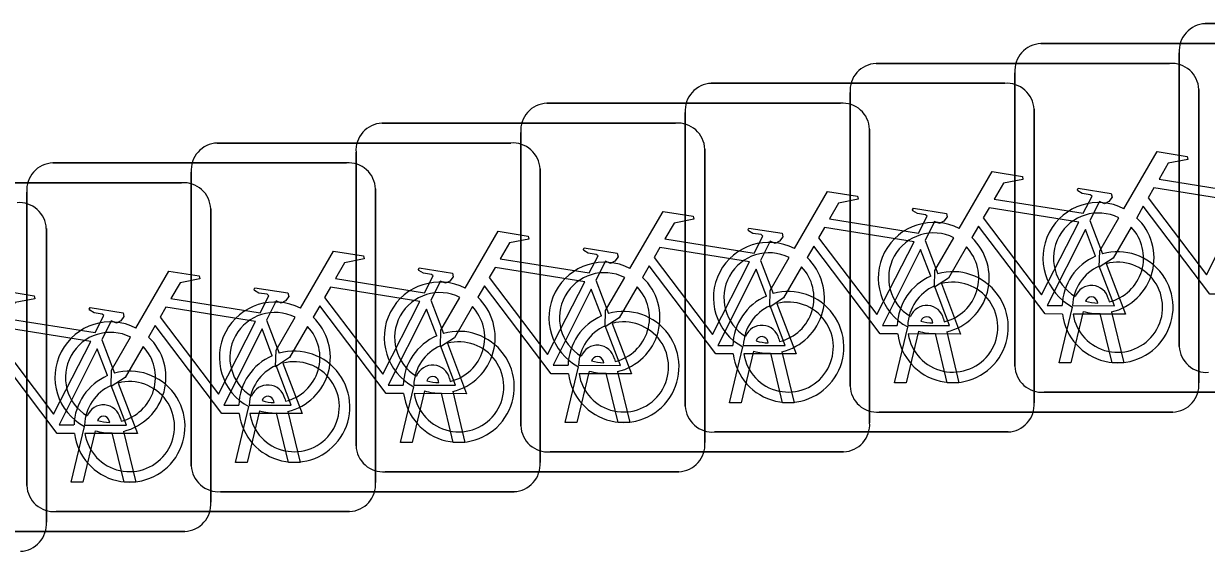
# Model space of a CAD drawing. Extents: x 162184 to 163154, y 385507 to 386516.
# Drawn here: x 162764.681 to 162768.069, y 386420.798 to 386422.311 of the extents above; entities that cross this region are included whole.
import ezdxf

# ---------------------------------------------------------------- set-up
doc = ezdxf.new("R2010")
doc.units = 0
doc.layers.add('IMGEO_Fietsenrek', color=7, linetype='Continuous')

msp = doc.modelspace()

# ---------------------------------------------------------------- linework, layer by layer
at = {"layer": 'IMGEO_Fietsenrek'}
for p, q in [((162768.0659, 386422.3105), (162768.9068, 386422.3105)), ((162768.9068, 386422.3105), (162768.0659, 386422.3105)), ((162767.5949, 386422.2535), (162768.4358, 386422.2535)), ((162768.4358, 386422.2535), (162767.5949, 386422.2535)), ((162767.9915, 386421.3859), (162767.9915, 386422.2268)), ((162767.9915, 386422.2268), (162767.9915, 386421.3859)), ((162767.1229, 386422.1965), (162767.9638, 386422.1965)), ((162767.9638, 386422.1965), (162767.1229, 386422.1965)), ((162767.5205, 386421.3289), (162767.5205, 386422.1698)), ((162767.5205, 386422.1698), (162767.5205, 386421.3289)), ((162766.6509, 386422.1395), (162767.4918, 386422.1395)), ((162767.4918, 386422.1395), (162766.6509, 386422.1395)), ((162767.0485, 386421.2719), (162767.0485, 386422.1128)), ((162767.0485, 386422.1128), (162767.0485, 386421.2719)), ((162768.0475, 386422.1221), (162768.0475, 386421.2812)), ((162768.0475, 386421.2812), (162768.0475, 386422.1221)), ((162766.1799, 386422.0825), (162767.0208, 386422.0825)), ((162767.0208, 386422.0825), (162766.1799, 386422.0825)), ((162766.5765, 386421.2149), (162766.5765, 386422.0558)), ((162766.5765, 386422.0558), (162766.5765, 386421.2149)), ((162767.5755, 386422.0651), (162767.5755, 386421.2242)), ((162767.5755, 386421.2242), (162767.5755, 386422.0651)), ((162765.7079, 386422.0255), (162766.5488, 386422.0255)), ((162766.5488, 386422.0255), (162765.7079, 386422.0255)), ((162766.1055, 386421.1579), (162766.1055, 386421.9988)), ((162766.1055, 386421.9988), (162766.1055, 386421.1579)), ((162767.1045, 386422.0081), (162767.1045, 386421.1672)), ((162767.1045, 386421.1672), (162767.1045, 386422.0081)), ((162765.2359, 386421.9685), (162766.0768, 386421.9685)), ((162766.0768, 386421.9685), (162765.2359, 386421.9685)), ((162766.6325, 386421.9511), (162766.6325, 386421.1102)), ((162766.6325, 386421.1102), (162766.6325, 386421.9511)), ((162764.7649, 386421.9115), (162765.6058, 386421.9115)), ((162765.6058, 386421.9115), (162764.7649, 386421.9115)), ((162765.6335, 386421.1009), (162765.6335, 386421.9418)), ((162765.6335, 386421.9418), (162765.6335, 386421.1009)), ((162765.1615, 386421.0439), (162765.1615, 386421.8848)), ((162765.1615, 386421.8848), (162765.1615, 386421.0439)), ((162766.1605, 386421.8941), (162766.1605, 386421.0532)), ((162766.1605, 386421.0532), (162766.1605, 386421.8941)), ((162764.2929, 386421.8545), (162765.1338, 386421.8545)), ((162765.1338, 386421.8545), (162764.2929, 386421.8545)), ((162764.6905, 386420.9869), (162764.6905, 386421.8278)), ((162764.6905, 386421.8278), (162764.6905, 386420.9869)), ((162765.6895, 386421.8371), (162765.6895, 386420.9962)), ((162765.6895, 386420.9962), (162765.6895, 386421.8371)), ((162765.2175, 386421.7801), (162765.2175, 386420.9392)), ((162765.2175, 386420.9392), (162765.2175, 386421.7801)), ((162767.7352, 386421.7462), (162767.7715, 386421.651)), ((162764.7465, 386421.7231), (162764.7465, 386420.8822)), ((162764.7465, 386420.8822), (162764.7465, 386421.7231)), ((162767.2632, 386421.6892), (162767.2995, 386421.594)), ((162766.7922, 386421.6322), (162766.8285, 386421.537)), ((162766.3202, 386421.5752), (162766.3565, 386421.48)), ((162765.8482, 386421.5182), (162765.8845, 386421.423)), ((162767.7579, 386421.5099), (162767.7569, 386421.5142)), ((162767.7886, 386421.5214), (162767.7904, 386421.5135)), ((162767.6475, 386421.3383), (162767.6858, 386421.4983)), ((162767.7162, 386421.4861), (162767.6809, 386421.3383)), ((162767.799, 386421.3383), (162767.7651, 386421.48)), ((162767.7974, 386421.4843), (162767.8324, 386421.3383)), ((162765.3772, 386421.4612), (162765.4135, 386421.366)), ((162767.1755, 386421.2813), (162767.2138, 386421.4413)), ((162767.2859, 386421.4529), (162767.2849, 386421.4572)), ((162767.3166, 386421.4644), (162767.3184, 386421.4565)), ((162764.9052, 386421.4042), (162764.9415, 386421.309)), ((162766.8446, 386421.4074), (162766.8464, 386421.3995)), ((162767.2442, 386421.4291), (162767.2089, 386421.2813)), ((162767.327, 386421.2813), (162767.2931, 386421.423)), ((162767.3254, 386421.4273), (162767.3604, 386421.2813)), ((162766.7035, 386421.2243), (162766.7418, 386421.3843)), ((162766.7722, 386421.3721), (162766.7369, 386421.2243)), ((162766.8139, 386421.3959), (162766.8129, 386421.4002)), ((162766.8534, 386421.3703), (162766.8884, 386421.2243)), ((162766.3429, 386421.3389), (162766.3419, 386421.3432)), ((162766.3736, 386421.3504), (162766.3754, 386421.3425)), ((162766.855, 386421.2243), (162766.8211, 386421.366)), ((162767.6809, 386421.3383), (162767.6475, 386421.3383)), ((162767.8324, 386421.3383), (162767.799, 386421.3383)), ((162766.2325, 386421.1673), (162766.2708, 386421.3273)), ((162766.3012, 386421.3151), (162766.2659, 386421.1673)), ((162766.384, 386421.1673), (162766.3501, 386421.309)), ((162766.3824, 386421.3133), (162766.4174, 386421.1673)), ((162765.7605, 386421.1103), (162765.7988, 386421.2703)), ((162765.8709, 386421.2819), (162765.8699, 386421.2862)), ((162765.9016, 386421.2934), (162765.9034, 386421.2855)), ((162767.2089, 386421.2813), (162767.1755, 386421.2813)), ((162767.3604, 386421.2813), (162767.327, 386421.2813)), ((162765.4296, 386421.2364), (162765.4314, 386421.2285)), ((162765.8292, 386421.2581), (162765.7939, 386421.1103)), ((162765.912, 386421.1103), (162765.8781, 386421.252)), ((162765.9104, 386421.2563), (162765.9454, 386421.1103)), ((162768.4451, 386421.2545), (162767.6042, 386421.2545)), ((162767.6042, 386421.2545), (162768.4451, 386421.2545)), ((162765.2885, 386421.0533), (162765.3268, 386421.2133)), ((162765.3572, 386421.2011), (162765.3219, 386421.0533)), ((162765.3989, 386421.2249), (162765.3979, 386421.2292)), ((162765.4384, 386421.1993), (162765.4734, 386421.0533)), ((162766.7369, 386421.2243), (162766.7035, 386421.2243)), ((162766.8884, 386421.2243), (162766.855, 386421.2243)), ((162767.9731, 386421.1975), (162767.1322, 386421.1975)), ((162767.1322, 386421.1975), (162767.9731, 386421.1975)), ((162764.9279, 386421.1679), (162764.9269, 386421.1722)), ((162764.9586, 386421.1794), (162764.9604, 386421.1715)), ((162765.44, 386421.0533), (162765.4061, 386421.195)), ((162766.2659, 386421.1673), (162766.2325, 386421.1673)), ((162766.4174, 386421.1673), (162766.384, 386421.1673)), ((162764.8175, 386420.9963), (162764.8558, 386421.1563)), ((162764.8862, 386421.1441), (162764.8509, 386420.9963)), ((162764.969, 386420.9963), (162764.9351, 386421.138)), ((162764.9674, 386421.1423), (162765.0024, 386420.9963)), ((162767.5011, 386421.1405), (162766.6602, 386421.1405)), ((162766.6602, 386421.1405), (162767.5011, 386421.1405)), ((162765.7939, 386421.1103), (162765.7605, 386421.1103)), ((162765.9454, 386421.1103), (162765.912, 386421.1103)), ((162767.0301, 386421.0835), (162766.1892, 386421.0835)), ((162766.1892, 386421.0835), (162767.0301, 386421.0835)), ((162765.3219, 386421.0533), (162765.2885, 386421.0533)), ((162765.4734, 386421.0533), (162765.44, 386421.0533)), ((162764.8509, 386420.9963), (162764.8175, 386420.9963)), ((162765.0024, 386420.9963), (162764.969, 386420.9963)), ((162766.5581, 386421.0265), (162765.7172, 386421.0265)), ((162765.7172, 386421.0265), (162766.5581, 386421.0265)), ((162766.0861, 386420.9695), (162765.2452, 386420.9695)), ((162765.2452, 386420.9695), (162766.0861, 386420.9695)), ((162765.6151, 386420.9125), (162764.7742, 386420.9125)), ((162764.7742, 386420.9125), (162765.6151, 386420.9125)), ((162765.1431, 386420.8555), (162764.3022, 386420.8555)), ((162764.3022, 386420.8555), (162765.1431, 386420.8555))]:
    msp.add_line(p, q, dxfattribs=at)
for points in [[(162767.8331, 386421.7802), (162767.9278, 386421.9437), (162768.014, 386421.9299), (162768.0157, 386421.9212), (162767.9596, 386421.9103), (162767.9334, 386421.865), (162768.1886, 386421.8242)], [(162767.3611, 386421.7232), (162767.4558, 386421.8867), (162767.542, 386421.8729), (162767.5437, 386421.8642), (162767.4876, 386421.8533), (162767.4614, 386421.808), (162767.7166, 386421.7672)], [(162766.8891, 386421.6662), (162766.9838, 386421.8297), (162767.07, 386421.8159), (162767.0717, 386421.8072), (162767.0156, 386421.7963), (162766.9894, 386421.751), (162767.2446, 386421.7102)], [(162767.7166, 386421.7672), (162767.7416, 386421.816), (162767.7365, 386421.82), (162767.7133, 386421.8237), (162767.7006, 386421.8312), (162767.6996, 386421.8343), (162767.7018, 386421.8389), (162767.7966, 386421.8238), (162767.7989, 386421.8135), (162767.7895, 386421.8011), (162767.7771, 386421.7947), (162767.7626, 386421.8009), (162767.7352, 386421.7462)], [(162768.1757, 386421.799), (162767.9189, 386421.84), (162767.9022, 386421.8112), (162768.0692, 386421.5909), (162768.1757, 386421.799)], [(162767.2446, 386421.7102), (162767.2696, 386421.759), (162767.2645, 386421.763), (162767.2413, 386421.7667), (162767.2286, 386421.7742), (162767.2276, 386421.7773), (162767.2298, 386421.7819), (162767.3246, 386421.7668), (162767.3269, 386421.7565), (162767.3175, 386421.7441), (162767.3051, 386421.7377), (162767.2906, 386421.7439), (162767.2632, 386421.6892)], [(162767.7037, 386421.742), (162767.4469, 386421.783), (162767.4302, 386421.7542), (162767.5972, 386421.5339), (162767.7037, 386421.742)], [(162768.1288, 386421.5355), (162768.0791, 386421.5356), (162767.8884, 386421.7873), (162767.8694, 386421.7545)], [(162766.4181, 386421.6092), (162766.5128, 386421.7727), (162766.599, 386421.7589), (162766.6007, 386421.7502), (162766.5446, 386421.7393), (162766.5184, 386421.694), (162766.7736, 386421.6532)], [(162767.8538, 386421.7277), (162767.8022, 386421.6385), (162767.7623, 386421.6125), (162767.7635, 386421.66), (162767.818, 386421.7542)], [(162765.9461, 386421.5522), (162766.0408, 386421.7157), (162766.127, 386421.7019), (162766.1287, 386421.6932), (162766.0726, 386421.6823), (162766.0464, 386421.637), (162766.3016, 386421.5962)], [(162766.7736, 386421.6532), (162766.7986, 386421.702), (162766.7935, 386421.706), (162766.7703, 386421.7097), (162766.7576, 386421.7172), (162766.7566, 386421.7203), (162766.7588, 386421.7249), (162766.8536, 386421.7098), (162766.8559, 386421.6995), (162766.8465, 386421.6871), (162766.8341, 386421.6807), (162766.8196, 386421.6869), (162766.7922, 386421.6322)], [(162767.2317, 386421.685), (162766.9749, 386421.726), (162766.9582, 386421.6972), (162767.1252, 386421.4769), (162767.2317, 386421.685)], [(162767.6568, 386421.4785), (162767.6071, 386421.4786), (162767.4164, 386421.7303), (162767.3974, 386421.6975)], [(162767.7517, 386421.644), (162767.7224, 386421.7208), (162767.613, 386421.5027), (162767.6557, 386421.5026)], [(162767.1848, 386421.4215), (162767.1351, 386421.4216), (162766.9444, 386421.6733), (162766.9254, 386421.6405)], [(162767.3818, 386421.6707), (162767.3302, 386421.5815), (162767.2903, 386421.5555), (162767.2915, 386421.603), (162767.346, 386421.6972)], [(162765.4741, 386421.4952), (162765.5688, 386421.6587), (162765.655, 386421.6449), (162765.6567, 386421.6362), (162765.6006, 386421.6253), (162765.5744, 386421.58), (162765.8296, 386421.5392)], [(162766.3016, 386421.5962), (162766.3266, 386421.645), (162766.3215, 386421.649), (162766.2983, 386421.6527), (162766.2856, 386421.6602), (162766.2846, 386421.6633), (162766.2868, 386421.6679), (162766.3816, 386421.6528), (162766.3839, 386421.6425), (162766.3745, 386421.6301), (162766.3621, 386421.6237), (162766.3476, 386421.6299), (162766.3202, 386421.5752)], [(162766.7607, 386421.628), (162766.5039, 386421.669), (162766.4872, 386421.6402), (162766.6542, 386421.4199), (162766.7607, 386421.628)], [(162766.9098, 386421.6137), (162766.8582, 386421.5245), (162766.8183, 386421.4985), (162766.8195, 386421.546), (162766.874, 386421.6402)], [(162767.2797, 386421.587), (162767.2504, 386421.6638), (162767.141, 386421.4457), (162767.1837, 386421.4456)], [(162765.8296, 386421.5392), (162765.8546, 386421.588), (162765.8495, 386421.592), (162765.8263, 386421.5957), (162765.8136, 386421.6032), (162765.8126, 386421.6063), (162765.8148, 386421.6109), (162765.9096, 386421.5958), (162765.9119, 386421.5855), (162765.9025, 386421.5731), (162765.8901, 386421.5667), (162765.8756, 386421.5729), (162765.8482, 386421.5182)], [(162766.2887, 386421.571), (162766.0319, 386421.612), (162766.0152, 386421.5832), (162766.1822, 386421.3629), (162766.2887, 386421.571)], [(162766.7138, 386421.3645), (162766.6641, 386421.3646), (162766.4734, 386421.6163), (162766.4544, 386421.5835)], [(162766.8087, 386421.53), (162766.7794, 386421.6068), (162766.67, 386421.3887), (162766.7127, 386421.3886)], [(162767.6857, 386421.5025), (162767.8056, 386421.5023), (162767.7624, 386421.6159)], [(162767.7822, 386421.6228), (162767.8372, 386421.4782), (162767.6871, 386421.4785)], [(162765.0031, 386421.4382), (162765.0978, 386421.6017), (162765.184, 386421.5879), (162765.1857, 386421.5792), (162765.1296, 386421.5683), (162765.1034, 386421.523), (162765.3586, 386421.4822)], [(162766.4388, 386421.5567), (162766.3872, 386421.4675), (162766.3473, 386421.4415), (162766.3485, 386421.489), (162766.403, 386421.5832)], [(162764.5311, 386421.3812), (162764.6258, 386421.5447), (162764.712, 386421.5309), (162764.7137, 386421.5222), (162764.6576, 386421.5113), (162764.6314, 386421.466), (162764.8866, 386421.4252)], [(162765.3586, 386421.4822), (162765.3836, 386421.531), (162765.3785, 386421.535), (162765.3553, 386421.5387), (162765.3426, 386421.5462), (162765.3416, 386421.5493), (162765.3438, 386421.5539), (162765.4386, 386421.5388), (162765.4409, 386421.5285), (162765.4315, 386421.5161), (162765.4191, 386421.5097), (162765.4046, 386421.5159), (162765.3772, 386421.4612)], [(162765.8167, 386421.514), (162765.5599, 386421.555), (162765.5432, 386421.5262), (162765.7102, 386421.3059), (162765.8167, 386421.514)], [(162766.2418, 386421.3075), (162766.1921, 386421.3076), (162766.0014, 386421.5593), (162765.9824, 386421.5265)], [(162766.3367, 386421.473), (162766.3074, 386421.5498), (162766.198, 386421.3317), (162766.2407, 386421.3316)], [(162767.2137, 386421.4455), (162767.3336, 386421.4453), (162767.2904, 386421.5589)], [(162767.3102, 386421.5658), (162767.3652, 386421.4212), (162767.2151, 386421.4215)], [(162765.7698, 386421.2505), (162765.7201, 386421.2506), (162765.5294, 386421.5023), (162765.5104, 386421.4695)], [(162765.9668, 386421.4997), (162765.9152, 386421.4105), (162765.8753, 386421.3845), (162765.8765, 386421.432), (162765.931, 386421.5262)], [(162766.7427, 386421.3885), (162766.8626, 386421.3883), (162766.8194, 386421.5019)], [(162766.8392, 386421.5088), (162766.8942, 386421.3642), (162766.7441, 386421.3645)], [(162764.8866, 386421.4252), (162764.9116, 386421.474), (162764.9065, 386421.478), (162764.8833, 386421.4817), (162764.8706, 386421.4892), (162764.8696, 386421.4923), (162764.8718, 386421.4969), (162764.9666, 386421.4818), (162764.9689, 386421.4715), (162764.9595, 386421.4591), (162764.9471, 386421.4527), (162764.9326, 386421.4589), (162764.9052, 386421.4042)], [(162765.3457, 386421.457), (162765.0889, 386421.498), (162765.0722, 386421.4692), (162765.2392, 386421.2489), (162765.3457, 386421.457)], [(162765.4948, 386421.4427), (162765.4432, 386421.3535), (162765.4033, 386421.3275), (162765.4045, 386421.375), (162765.459, 386421.4692)], [(162765.8647, 386421.416), (162765.8354, 386421.4928), (162765.726, 386421.2747), (162765.7687, 386421.2746)], [(162764.8737, 386421.4), (162764.6169, 386421.441), (162764.6002, 386421.4122), (162764.7672, 386421.1919), (162764.8737, 386421.4)], [(162765.2988, 386421.1935), (162765.2491, 386421.1936), (162765.0584, 386421.4453), (162765.0394, 386421.4125)], [(162765.3937, 386421.359), (162765.3644, 386421.4358), (162765.255, 386421.2177), (162765.2977, 386421.2176)], [(162766.2707, 386421.3315), (162766.3906, 386421.3313), (162766.3474, 386421.4449)], [(162766.3672, 386421.4518), (162766.4222, 386421.3072), (162766.2721, 386421.3075)], [(162765.0238, 386421.3857), (162764.9722, 386421.2965), (162764.9323, 386421.2705), (162764.9335, 386421.318), (162764.988, 386421.4122)], [(162764.8268, 386421.1365), (162764.7771, 386421.1366), (162764.5864, 386421.3883), (162764.5674, 386421.3555)], [(162764.9217, 386421.302), (162764.8924, 386421.3788), (162764.783, 386421.1607), (162764.8257, 386421.1606)], [(162765.7987, 386421.2745), (162765.9186, 386421.2743), (162765.8754, 386421.3879)], [(162765.8952, 386421.3948), (162765.9502, 386421.2502), (162765.8001, 386421.2505)], [(162765.4242, 386421.3378), (162765.4792, 386421.1932), (162765.3291, 386421.1935)], [(162765.3277, 386421.2175), (162765.4476, 386421.2173), (162765.4044, 386421.3309)], [(162764.8557, 386421.1605), (162764.9756, 386421.1603), (162764.9324, 386421.2739)], [(162764.9522, 386421.2808), (162765.0072, 386421.1362), (162764.8571, 386421.1365)]]:
    msp.add_lwpolyline(points, dxfattribs=at)
for centre, radius, start, end in [((162768.0692, 386422.2326), 0.0779, 92.4484, 184.2845), ((162768.0692, 386422.2326), 0.0779, 92.4484, 184.2845), ((162767.5982, 386422.1756), 0.0779, 92.4484, 184.2845), ((162767.5982, 386422.1756), 0.0779, 92.4484, 184.2845), ((162767.1262, 386422.1186), 0.0779, 92.4484, 184.2845), ((162767.1262, 386422.1186), 0.0779, 92.4484, 184.2845), ((162767.9696, 386422.1188), 0.0779, 2.4484, 94.2845), ((162767.9696, 386422.1188), 0.0779, 2.4484, 94.2845), ((162766.6542, 386422.0616), 0.0779, 92.4484, 184.2845), ((162766.6542, 386422.0616), 0.0779, 92.4484, 184.2845), ((162767.4976, 386422.0618), 0.0779, 2.4484, 94.2845), ((162767.4976, 386422.0618), 0.0779, 2.4484, 94.2845), ((162766.1832, 386422.0046), 0.0779, 92.4484, 184.2845), ((162766.1832, 386422.0046), 0.0779, 92.4484, 184.2845), ((162767.0266, 386422.0048), 0.0779, 2.4484, 94.2845), ((162767.0266, 386422.0048), 0.0779, 2.4484, 94.2845), ((162765.7112, 386421.9476), 0.0779, 92.4484, 184.2845), ((162765.7112, 386421.9476), 0.0779, 92.4484, 184.2845), ((162766.5546, 386421.9478), 0.0779, 2.4484, 94.2845), ((162766.5546, 386421.9478), 0.0779, 2.4484, 94.2845), ((162765.2392, 386421.8906), 0.0779, 92.4484, 184.2845), ((162765.2392, 386421.8906), 0.0779, 92.4484, 184.2845), ((162766.0826, 386421.8908), 0.0779, 2.4484, 94.2845), ((162766.0826, 386421.8908), 0.0779, 2.4484, 94.2845), ((162764.7682, 386421.8336), 0.0779, 92.4484, 184.2845), ((162764.7682, 386421.8336), 0.0779, 92.4484, 184.2845), ((162765.6116, 386421.8338), 0.0779, 2.4484, 94.2845), ((162765.6116, 386421.8338), 0.0779, 2.4484, 94.2845), ((162765.1396, 386421.7768), 0.0779, 2.4484, 94.2845), ((162765.1396, 386421.7768), 0.0779, 2.4484, 94.2845), ((162764.6686, 386421.7198), 0.0779, 2.4484, 94.2845), ((162764.6686, 386421.7198), 0.0779, 2.4484, 94.2845), ((162767.7601, 386421.6389), 0.159, 62.6766, 242.1369), ((162767.2881, 386421.5819), 0.159, 62.6766, 242.1369), ((162767.7601, 386421.6389), 0.129, 63.3192, 238.903), ((162767.7601, 386421.6389), 0.159, 283.5766, 46.6042), ((162767.2881, 386421.5819), 0.129, 63.3192, 238.903), ((162767.7601, 386421.6389), 0.129, 283.6043, 43.4302), ((162766.8161, 386421.5249), 0.159, 62.6766, 242.1369), ((162767.2881, 386421.5819), 0.159, 283.5766, 46.6042), ((162766.8161, 386421.5249), 0.129, 63.3192, 238.903), ((162766.8161, 386421.5249), 0.159, 283.5766, 46.6042), ((162767.2881, 386421.5819), 0.129, 283.6043, 43.4302), ((162767.8147, 386421.4979), 0.159, 113.3408, 178.3217), ((162767.8147, 386421.4979), 0.159, 187.0065, 105.7708), ((162766.3451, 386421.4679), 0.159, 62.6766, 242.1369), ((162766.8161, 386421.5249), 0.129, 283.6043, 43.4302), ((162767.8147, 386421.4979), 0.129, 113.923, 177.9556), ((162767.8147, 386421.4979), 0.129, 188.6715, 104.5883), ((162765.8731, 386421.4109), 0.159, 62.6766, 242.1369), ((162766.3451, 386421.4679), 0.129, 63.3192, 238.903), ((162766.3451, 386421.4679), 0.159, 283.5766, 46.6042), ((162767.3427, 386421.4409), 0.159, 113.3408, 178.3217), ((162767.3427, 386421.4409), 0.159, 187.0065, 105.7708), ((162767.3427, 386421.4409), 0.129, 188.6715, 104.5883), ((162765.8731, 386421.4109), 0.129, 63.3192, 238.903), ((162766.3451, 386421.4679), 0.129, 283.6043, 43.4302), ((162766.8717, 386421.3839), 0.159, 187.0065, 105.7708), ((162767.3427, 386421.4409), 0.129, 113.923, 177.9556), ((162767.7399, 386421.5103), 0.0499, 12.8025, 158.6934), ((162765.4011, 386421.3539), 0.159, 62.6766, 242.1369), ((162765.8731, 386421.4109), 0.159, 283.5766, 46.6042), ((162766.8717, 386421.3839), 0.159, 113.3408, 178.3217), ((162766.8717, 386421.3839), 0.129, 113.923, 177.9556), ((162766.8717, 386421.3839), 0.129, 188.6715, 104.5883), ((162767.2679, 386421.4533), 0.0499, 12.8025, 158.6934), ((162767.7399, 386421.5103), 0.0174, 12.8025, 163.4502), ((162767.7601, 386421.6389), 0.129, 253.415, 269.0204), ((162765.4011, 386421.3539), 0.129, 63.3192, 238.903), ((162765.4011, 386421.3539), 0.159, 283.5766, 46.6042), ((162765.8731, 386421.4109), 0.129, 283.6043, 43.4302), ((162766.3997, 386421.3269), 0.159, 113.3408, 178.3217), ((162766.3997, 386421.3269), 0.159, 187.0065, 105.7708), ((162767.2679, 386421.4533), 0.0174, 12.8025, 163.4502), ((162767.7601, 386421.6389), 0.159, 253.9967, 271.7867), ((162764.9301, 386421.2969), 0.159, 62.6766, 242.1369), ((162765.4011, 386421.3539), 0.129, 283.6043, 43.4302), ((162766.3997, 386421.3269), 0.129, 113.923, 177.9556), ((162766.3997, 386421.3269), 0.129, 188.6715, 104.5883), ((162766.7959, 386421.3963), 0.0499, 12.8025, 158.6934), ((162767.2881, 386421.5819), 0.129, 253.415, 269.0204), ((162764.9301, 386421.2969), 0.129, 63.3192, 238.903), ((162764.9301, 386421.2969), 0.159, 283.5766, 46.6042), ((162765.9277, 386421.2699), 0.159, 113.3408, 178.3217), ((162765.9277, 386421.2699), 0.159, 187.0065, 105.7708), ((162766.7959, 386421.3963), 0.0174, 12.8025, 163.4502), ((162766.8161, 386421.5249), 0.129, 253.415, 269.0204), ((162767.2881, 386421.5819), 0.159, 253.9967, 271.7867), ((162764.9301, 386421.2969), 0.129, 283.6043, 43.4302), ((162765.4567, 386421.2129), 0.159, 187.0065, 105.7708), ((162765.9277, 386421.2699), 0.129, 113.923, 177.9556), ((162765.9277, 386421.2699), 0.129, 188.6715, 104.5883), ((162766.3249, 386421.3393), 0.0499, 12.8025, 158.6934), ((162766.8161, 386421.5249), 0.159, 253.9967, 271.7867), ((162768.0694, 386421.3892), 0.0779, 182.4484, 274.2845), ((162768.0694, 386421.3892), 0.0779, 182.4484, 274.2845), ((162765.4567, 386421.2129), 0.159, 113.3408, 178.3217), ((162765.4567, 386421.2129), 0.129, 188.6715, 104.5883), ((162766.3249, 386421.3393), 0.0174, 12.8025, 163.4502), ((162766.3451, 386421.4679), 0.129, 253.415, 269.0204), ((162764.9847, 386421.1559), 0.159, 113.3408, 178.3217), ((162764.9847, 386421.1559), 0.159, 187.0065, 105.7708), ((162765.4567, 386421.2129), 0.129, 113.923, 177.9556), ((162765.8529, 386421.2823), 0.0499, 12.8025, 158.6934), ((162765.8529, 386421.2823), 0.0174, 12.8025, 163.4502), ((162766.3451, 386421.4679), 0.159, 253.9967, 271.7867), ((162767.5984, 386421.3322), 0.0779, 182.4484, 274.2845), ((162767.5984, 386421.3322), 0.0779, 182.4484, 274.2845), ((162764.9847, 386421.1559), 0.129, 113.923, 177.9556), ((162764.9847, 386421.1559), 0.129, 188.6715, 104.5883), ((162765.3809, 386421.2253), 0.0499, 12.8025, 158.6934), ((162765.8731, 386421.4109), 0.129, 253.415, 269.0204), ((162767.1264, 386421.2752), 0.0779, 182.4484, 274.2845), ((162767.1264, 386421.2752), 0.0779, 182.4484, 274.2845), ((162767.9698, 386421.2754), 0.0779, 272.4484, 4.2845), ((162767.9698, 386421.2754), 0.0779, 272.4484, 4.2845), ((162765.3809, 386421.2253), 0.0174, 12.8025, 163.4502), ((162765.8731, 386421.4109), 0.159, 253.9967, 271.7867), ((162764.9099, 386421.1683), 0.0499, 12.8025, 158.6934), ((162765.4011, 386421.3539), 0.159, 253.9967, 271.7867), ((162765.4011, 386421.3539), 0.129, 253.415, 269.0204), ((162766.6544, 386421.2182), 0.0779, 182.4484, 274.2845), ((162766.6544, 386421.2182), 0.0779, 182.4484, 274.2845), ((162767.4978, 386421.2184), 0.0779, 272.4484, 4.2845), ((162767.4978, 386421.2184), 0.0779, 272.4484, 4.2845), ((162764.9099, 386421.1683), 0.0174, 12.8025, 163.4502), ((162764.9301, 386421.2969), 0.129, 253.415, 269.0204), ((162767.0268, 386421.1614), 0.0779, 272.4484, 4.2845), ((162767.0268, 386421.1614), 0.0779, 272.4484, 4.2845), ((162764.9301, 386421.2969), 0.159, 253.9967, 271.7867), ((162766.1834, 386421.1612), 0.0779, 182.4484, 274.2845), ((162766.1834, 386421.1612), 0.0779, 182.4484, 274.2845), ((162765.7114, 386421.1042), 0.0779, 182.4484, 274.2845), ((162765.7114, 386421.1042), 0.0779, 182.4484, 274.2845), ((162766.5548, 386421.1044), 0.0779, 272.4484, 4.2845), ((162766.5548, 386421.1044), 0.0779, 272.4484, 4.2845), ((162765.2394, 386421.0472), 0.0779, 182.4484, 274.2845), ((162765.2394, 386421.0472), 0.0779, 182.4484, 274.2845), ((162766.0828, 386421.0474), 0.0779, 272.4484, 4.2845), ((162766.0828, 386421.0474), 0.0779, 272.4484, 4.2845), ((162765.6118, 386420.9904), 0.0779, 272.4484, 4.2845), ((162765.6118, 386420.9904), 0.0779, 272.4484, 4.2845), ((162764.7684, 386420.9902), 0.0779, 182.4484, 274.2845), ((162764.7684, 386420.9902), 0.0779, 182.4484, 274.2845), ((162765.1398, 386420.9334), 0.0779, 272.4484, 4.2845), ((162765.1398, 386420.9334), 0.0779, 272.4484, 4.2845), ((162764.6688, 386420.8764), 0.0779, 272.4484, 4.2845), ((162764.6688, 386420.8764), 0.0779, 272.4484, 4.2845)]:
    msp.add_arc(centre, radius, start, end, dxfattribs=at)

doc.saveas('drawing.dxf')
